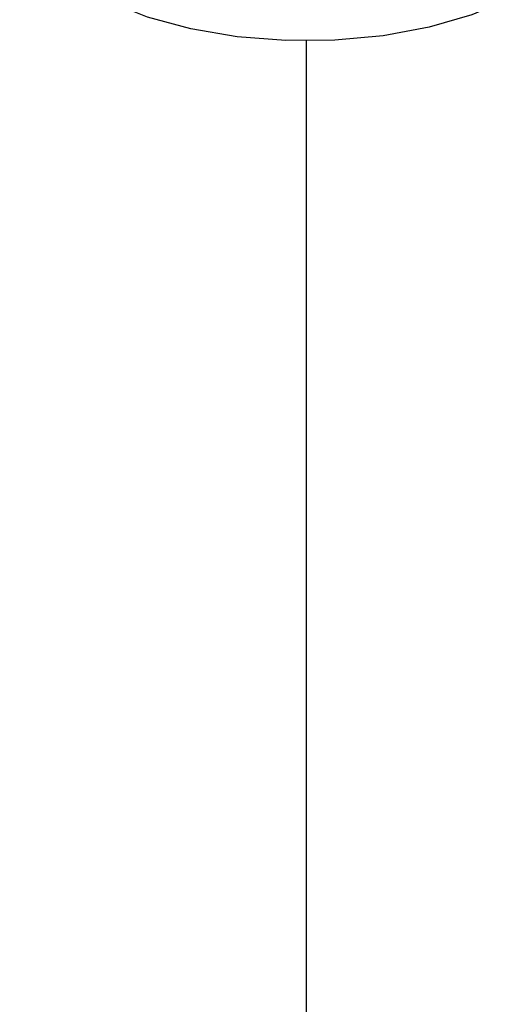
# Paper-space layout '005_EXP_CORICANT_PE_DRAWING_3_1' of a CAD drawing. Header units: millimetres. Extents: x 6 to 413, y 7 to 290.
# Tile 351 of 362: x 256.191 to 256.544, y 264.756 to 265.465. Entities that reach past the tile are written whole.
import ezdxf

# ---------------------------------------------------------------- set-up
doc = ezdxf.new("R2010")
doc.units = ezdxf.units.MM
doc.header["$LTSCALE"] = 23.1
doc.linetypes.add('DASHED', pattern=[0.2, 0.1, -0.1])
doc.layers.add('000_OFFSET-LINES', color=7, linetype='CONTINUOUS')
doc.layers.add('124100000694A_M3X4P5_C_NI_BL130', color=7, linetype='CONTINUOUS')

# ---------------------------------------------------------------- blocks, each defined once
blk = doc.blocks.new('124100000694A_M3X4P5_C_NI_BL130', base_point=(256.39792, 265.95599))
at = {"layer": '124100000694A_M3X4P5_C_NI_BL130', "color": 7, "linetype": 'Continuous'}
blk.add_lwpolyline([(256.54429, 265.48044), (256.51718, 265.46903), (256.48658, 265.4601), (256.45339, 265.45391), (256.41856, 265.45064), (256.38314, 265.45039), (256.34814, 265.45316), (256.31461, 265.45888), (256.28351, 265.46737), (256.25577, 265.47839), (256.23219, 265.49161), (256.21347, 265.50665), (256.20015, 265.52307), (256.19262, 265.54038), (256.19135, 265.55028)], dxfattribs=at)

psp = doc.layouts.new('005_EXP_CORICANT_PE_DRAWING_3_1')

# ---------------------------------------------------------------- linework, layer by layer
at = {"layer": '000_OFFSET-LINES', "color": 4, "linetype": 'DASHED'}
psp.add_line((256.39792, 265.4505), (256.39792, 252.40381), dxfattribs=at)

# ---------------------------------------------------------------- block references
at = {"layer": '124100000694A_M3X4P5_C_NI_BL130'}
psp.add_blockref('124100000694A_M3X4P5_C_NI_BL130', (256.39792, 265.95599), dxfattribs=at)

doc.saveas('drawing.dxf')
